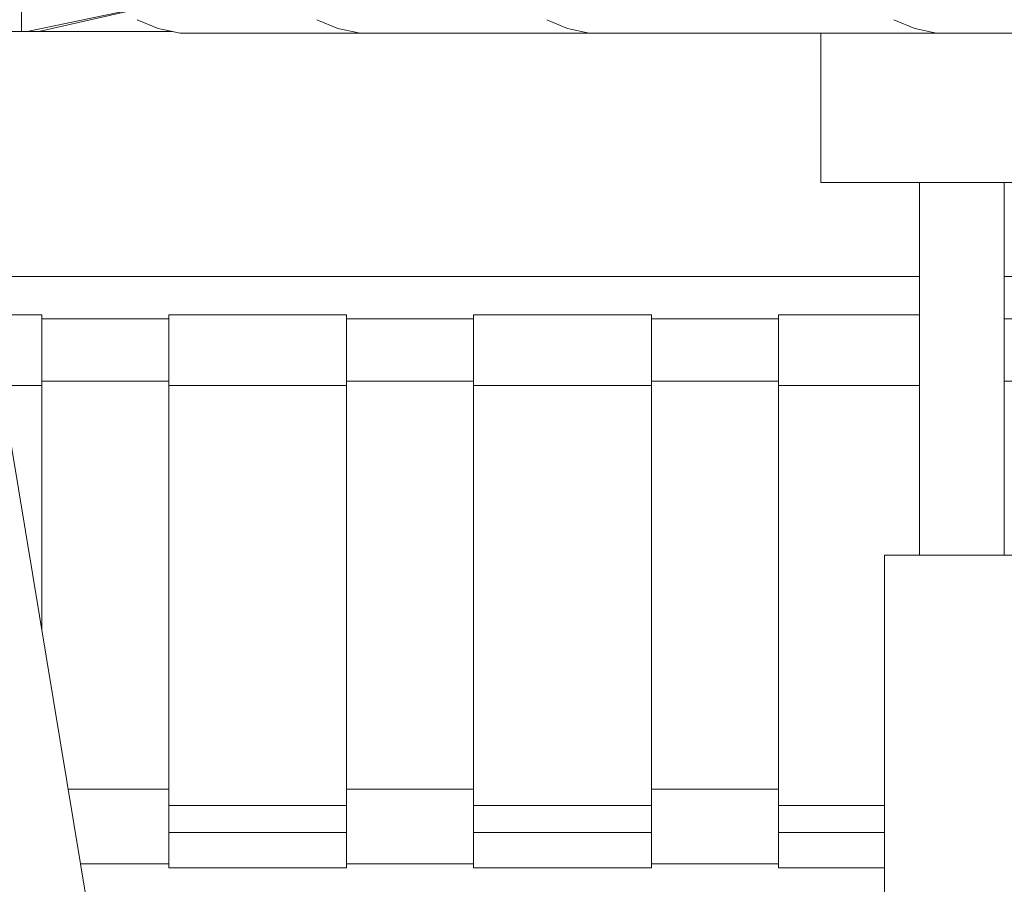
# Model space of a CAD drawing. Header units: millimetres. Extents: x -30280 to 309309, y -17460 to 4378.
# Tile 970 of 1056: x 281530 to 281794, y -13248 to -13016. Entities that reach past the tile are written whole.
import ezdxf

# ---------------------------------------------------------------- set-up
doc = ezdxf.new("R2010")
doc.units = ezdxf.units.MM
doc.header["$MEASUREMENT"] = 0
doc.linetypes.add('Wipeout_Contour', pattern=[1000, 0, -1000])
doc.layers.add('Nuevo_09_EI_Mobiliari general', color=7, linetype='Continuous')
doc.layers.add('Ventanas Archicad', color=7, linetype='Continuous')
doc.layers.add('Nuevo_09_EI_Mobiliari general_Pluma_Nº__1', color=7, linetype='Continuous', lineweight=5)

# ---------------------------------------------------------------- blocks, each defined once
blk = doc.blocks.new('Elem Sección_655_7', base_point=(301400.27, -13459.98))
at = {"color": 254, "linetype": 'Wipeout_Contour', "lineweight": 0, "ltscale": 6482594.243196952}
blk.add_wipeout([(280989.16, -12559.98), (280989.16, -13359.98), (281507.37, -13359.98), (281518.08, -13330.03), (281570.76, -13306.98), (281761.54, -13306.98), (281761.54, -13159.98), (281771.01, -13159.98), (281771.01, -13059.98), (281744.51, -13059.98), (281744.51, -13019.98), (281572.66, -13019.98), (281566.73, -13018.76), (281561.07, -13016.37), (281555.86, -13012.87), (281551.24, -13008.37), (281547.37, -13003.01), (281544.36, -12996.94), (281542.3, -12990.37), (281541.65, -12985.97), (281543.66, -12884.54), (281513.66, -12643.43), (281490.74, -12559.98)], dxfattribs=at).dxf.layer = 'Ventanas Archicad'
blk = doc.blocks.new('Elem Sección_736_7', base_point=(301400.27, -13459.98))
at = {"color": 254, "linetype": 'Wipeout_Contour', "lineweight": 0, "ltscale": 1127578.442397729}
blk.add_wipeout([(281566.73, -13018.76), (281572.66, -13019.98), (281620.87, -13019.98), (281614.94, -13018.76)], dxfattribs=at).dxf.layer = 'Nuevo_09_EI_Mobiliari general'
at = {"color": 254, "linetype": 'Wipeout_Contour', "lineweight": 0, "ltscale": 1128212.834466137}
blk.add_wipeout([(281744.51, -13059.98), (281758.72, -13059.98), (281758.72, -13019.98), (281744.51, -13019.98)], dxfattribs=at).dxf.layer = 'Nuevo_09_EI_Mobiliari general'
at = {"color": 254, "linetype": 'Wipeout_Contour', "lineweight": 0, "ltscale": 1128304.206900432}
blk.add_wipeout([(281761.54, -13306.98), (281769.36, -13306.98), (281769.36, -13159.98), (281761.54, -13159.98)], dxfattribs=at).dxf.layer = 'Nuevo_09_EI_Mobiliari general'
at = {"layer": 'Nuevo_09_EI_Mobiliari general_Pluma_Nº__1', "color": 7, "linetype": 'Continuous', "lineweight": 5}
for p, q in [((281744.51, -13059.98), (281744.51, -13019.98)), ((281761.54, -13306.98), (281761.54, -13159.98))]:
    blk.add_line(p, q, dxfattribs=at)
at = {"color": 254, "linetype": 'Wipeout_Contour', "lineweight": 0, "ltscale": 1127554.955764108}
blk.add_wipeout([(281561.07, -13016.37), (281566.73, -13018.76), (281614.94, -13018.76), (281609.28, -13016.37)], dxfattribs=at).dxf.layer = 'Nuevo_09_EI_Mobiliari general'
at = {"color": 254, "linetype": 'Wipeout_Contour', "lineweight": 0, "ltscale": 1128297.293224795}
blk.add_wipeout([(281758.72, -13059.98), (281786.78, -13059.98), (281786.78, -13019.98), (281758.72, -13019.98)], dxfattribs=at).dxf.layer = 'Nuevo_09_EI_Mobiliari general'
at = {"layer": 'Nuevo_09_EI_Mobiliari general_Pluma_Nº__1', "color": 7, "linetype": 'Continuous', "lineweight": 5}
blk.add_line((281744.51, -13059.98), (281758.72, -13059.98), dxfattribs=at)
at = {"color": 254, "linetype": 'Wipeout_Contour', "lineweight": 0, "ltscale": 8457148.298866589}
blk.add_wipeout([(281538.59, -12526.51), (281530, -12527.38), (281561.87, -12643.43), (281591.87, -12884.54), (281589.85, -12985.97), (281590.51, -12990.37), (281592.57, -12996.94), (281595.58, -13003.01), (281599.45, -13008.37), (281604.06, -13012.87), (281609.28, -13016.37), (281614.94, -13018.76), (281620.87, -13019.98), (281682.39, -13019.98), (281676.54, -13018.76), (281670.96, -13016.37), (281665.82, -13012.87), (281662.9, -13009.98), (281621.62, -13009.98), (281617.17, -13009.06), (281612.93, -13007.27), (281609.02, -13004.64), (281605.56, -13001.27), (281602.65, -12997.25), (281600.4, -12992.7), (281598.85, -12987.77), (281598.36, -12984.48), (281599.46, -12928.85), (281600.2, -12881.64), (281570.4, -12642.31)], dxfattribs=at).dxf.layer = 'Nuevo_09_EI_Mobiliari general'
at = {"color": 254, "linetype": 'Wipeout_Contour', "lineweight": 0, "ltscale": 1128404.250908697}
blk.add_wipeout([(281786.78, -13059.98), (281812.25, -13059.98), (281812.25, -13019.98), (281786.78, -13019.98)], dxfattribs=at).dxf.layer = 'Nuevo_09_EI_Mobiliari general'
at = {"color": 254, "linetype": 'Wipeout_Contour', "lineweight": 0, "ltscale": 1128311.834822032}
blk.add_wipeout([(281771.01, -13159.98), (281775.27, -13159.98), (281775.27, -13059.98), (281771.01, -13059.98)], dxfattribs=at).dxf.layer = 'Nuevo_09_EI_Mobiliari general'
at = {"layer": 'Nuevo_09_EI_Mobiliari general_Pluma_Nº__1', "color": 7, "linetype": 'Continuous', "lineweight": 5}
for p, q in [((281566.73, -13018.76), (281561.07, -13016.37)), ((281614.94, -13018.76), (281609.28, -13016.37)), ((281572.66, -13019.98), (281566.73, -13018.76)), ((281620.87, -13019.98), (281614.94, -13018.76)), ((281620.87, -13019.98), (281572.66, -13019.98)), ((281623.88, -13019.98), (281620.87, -13019.98)), ((281682.39, -13019.98), (281623.88, -13019.98))]:
    blk.add_line(p, q, dxfattribs=at)
at = {"color": 254, "linetype": 'Wipeout_Contour', "lineweight": 0, "ltscale": 1128337.172160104}
blk.add_wipeout([(281775.27, -13159.98), (281783.69, -13159.98), (281783.69, -13059.98), (281775.27, -13059.98)], dxfattribs=at).dxf.layer = 'Nuevo_09_EI_Mobiliari general'
at = {"color": 254, "linetype": 'Wipeout_Contour', "lineweight": 0, "ltscale": 1128369.259095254}
blk.add_wipeout([(281783.69, -13159.98), (281791.33, -13159.98), (281791.33, -13059.98), (281783.69, -13059.98)], dxfattribs=at).dxf.layer = 'Nuevo_09_EI_Mobiliari general'
at = {"layer": 'Nuevo_09_EI_Mobiliari general_Pluma_Nº__1', "color": 7, "linetype": 'Continuous', "lineweight": 5}
blk.add_line((281758.72, -13059.98), (281786.78, -13059.98), dxfattribs=at)
at = {"color": 254, "linetype": 'Wipeout_Contour', "lineweight": 0, "ltscale": 1128389.29953572}
blk.add_wipeout([(281791.33, -13159.98), (281793.72, -13159.98), (281793.72, -13059.98), (281791.33, -13059.98)], dxfattribs=at).dxf.layer = 'Nuevo_09_EI_Mobiliari general'
at = {"color": 254, "linetype": 'Wipeout_Contour', "lineweight": 0, "ltscale": 1128350.657736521}
blk.add_wipeout([(281769.36, -13306.98), (281784.79, -13306.98), (281784.79, -13159.98), (281769.36, -13159.98)], dxfattribs=at).dxf.layer = 'Nuevo_09_EI_Mobiliari general'
at = {"layer": 'Nuevo_09_EI_Mobiliari general_Pluma_Nº__1', "color": 7, "linetype": 'Continuous', "lineweight": 5}
for p, q in [((281771.01, -13159.98), (281771.01, -13059.98)), ((281786.78, -13059.98), (281812.25, -13059.98)), ((281761.54, -13159.98), (281769.36, -13159.98))]:
    blk.add_line(p, q, dxfattribs=at)
at = {"color": 254, "linetype": 'Wipeout_Contour', "lineweight": 0, "ltscale": 1128409.482580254}
blk.add_wipeout([(281784.79, -13159.98), (281784.79, -13306.98), (281798.8, -13306.98), (281798.8, -13159.98)], dxfattribs=at).dxf.layer = 'Nuevo_09_EI_Mobiliari general'
at = {"layer": 'Nuevo_09_EI_Mobiliari general_Pluma_Nº__1', "color": 7, "linetype": 'Continuous', "lineweight": 5}
for p, q in [((281793.72, -13159.98), (281793.72, -13059.98)), ((281769.36, -13159.98), (281784.79, -13159.98)), ((281784.79, -13159.98), (281798.8, -13159.98))]:
    blk.add_line(p, q, dxfattribs=at)
blk = doc.blocks.new('Elem Sección_737_7', base_point=(301400.27, -13459.98))
at = {"color": 254, "linetype": 'Wipeout_Contour', "lineweight": 0, "ltscale": 1128106.858548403}
blk.add_wipeout([(281676.54, -13018.76), (281682.39, -13019.98), (281775.55, -13019.98), (281769.7, -13018.76)], dxfattribs=at).dxf.layer = 'Nuevo_09_EI_Mobiliari general'
at = {"color": 254, "linetype": 'Wipeout_Contour', "lineweight": 0, "ltscale": 1128083.696505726}
blk.add_wipeout([(281670.96, -13016.37), (281676.54, -13018.76), (281769.7, -13018.76), (281764.12, -13016.37)], dxfattribs=at).dxf.layer = 'Nuevo_09_EI_Mobiliari general'
at = {"layer": 'Nuevo_09_EI_Mobiliari general_Pluma_Nº__1', "color": 7, "linetype": 'Continuous', "lineweight": 5}
for p, q in [((281676.54, -13018.76), (281670.96, -13016.37)), ((281682.39, -13019.98), (281676.54, -13018.76))]:
    blk.add_line(p, q, dxfattribs=at)
at = {"color": 254, "linetype": 'Wipeout_Contour', "lineweight": 0, "ltscale": 7615567.117672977}
blk.add_wipeout([(281694.42, -12526.51), (281685.95, -12527.38), (281717.37, -12643.43), (281746.96, -12884.54), (281744.97, -12985.97), (281745.62, -12990.37), (281747.65, -12996.94), (281750.61, -13003.01), (281754.43, -13008.37), (281758.98, -13012.87), (281764.12, -13016.37), (281769.7, -13018.76), (281775.55, -13019.98), (281901.66, -13019.98), (281901.66, -13009.98), (281776.29, -13009.98), (281771.9, -13009.06), (281767.72, -13007.27), (281763.86, -13004.64), (281760.45, -13001.27), (281757.59, -12997.25), (281755.36, -12992.7), (281753.84, -12987.77), (281753.36, -12984.48), (281754.44, -12928.85), (281755.17, -12881.64), (281725.79, -12642.31)], dxfattribs=at).dxf.layer = 'Nuevo_09_EI_Mobiliari general'
at = {"layer": 'Nuevo_09_EI_Mobiliari general_Pluma_Nº__1', "color": 7, "linetype": 'Continuous', "lineweight": 5}
for p, q in [((281769.7, -13018.76), (281764.12, -13016.37)), ((281775.55, -13019.98), (281769.7, -13018.76)), ((281775.55, -13019.98), (281682.39, -13019.98)), ((281778.52, -13019.98), (281775.55, -13019.98)), ((281901.66, -13019.98), (281778.52, -13019.98))]:
    blk.add_line(p, q, dxfattribs=at)
blk = doc.blocks.new('Elem Sección_828_7', base_point=(301400.27, -13459.98))
at = {"layer": 'Nuevo_09_EI_Mobiliari general_Pluma_Nº__1', "color": 7, "linetype": 'Continuous', "lineweight": 5}
blk.add_line((281557.51, -13312.77), (281461.99, -12736.79), dxfattribs=at)
blk = doc.blocks.new('Elem Sección_830_7', base_point=(301400.27, -13459.98))
at = {"layer": 'Nuevo_09_EI_Mobiliari general_Pluma_Nº__1', "color": 7, "linetype": 'Continuous', "lineweight": 5}
for p, q in [((281530.07, -12998.12), (281530.07, -13019.55)), ((281531.59, -13019.55), (281557.67, -13014.08)), ((281534.67, -13019.55), (281557.99, -13014.3)), ((281570.58, -13019.55), (281508.88, -13019.55)), ((281771.01, -13085.2), (281519.77, -13085.2)), ((281900.77, -13085.2), (281793.72, -13085.2)), ((281535.52, -13095.52), (281521.48, -13095.52)), ((281535.52, -13095.52), (281535.52, -13096.74)), ((281569.59, -13095.52), (281569.59, -13096.74)), ((281617.28, -13095.52), (281569.59, -13095.52)), ((281617.28, -13095.52), (281617.28, -13096.74)), ((281651.35, -13095.52), (281651.35, -13096.74)), ((281699.04, -13095.52), (281651.35, -13095.52)), ((281699.04, -13095.52), (281699.04, -13096.74)), ((281733.1, -13095.52), (281733.1, -13096.74)), ((281771.01, -13095.52), (281733.1, -13095.52)), ((281569.59, -13096.58), (281535.52, -13096.58)), ((281535.52, -13096.74), (281535.52, -13107.33)), ((281569.59, -13096.74), (281569.59, -13107.33)), ((281651.35, -13096.58), (281617.28, -13096.58)), ((281617.28, -13096.74), (281617.28, -13107.33)), ((281651.35, -13096.74), (281651.35, -13107.33)), ((281733.1, -13096.58), (281699.04, -13096.58)), ((281699.04, -13096.74), (281699.04, -13107.33)), ((281733.1, -13096.74), (281733.1, -13107.33)), ((281814.86, -13096.58), (281793.72, -13096.58)), ((281535.52, -13107.33), (281535.52, -13109.21)), ((281535.52, -13109.21), (281535.52, -13114.49)), ((281569.59, -13107.33), (281569.59, -13109.21)), ((281569.59, -13109.21), (281569.59, -13114.49)), ((281617.28, -13107.33), (281617.28, -13109.21)), ((281617.28, -13109.21), (281617.28, -13114.49)), ((281651.35, -13107.33), (281651.35, -13109.21)), ((281651.35, -13109.21), (281651.35, -13114.49)), ((281699.04, -13107.33), (281699.04, -13109.21)), ((281699.04, -13109.21), (281699.04, -13114.49)), ((281733.1, -13107.33), (281733.1, -13109.21)), ((281733.1, -13109.21), (281733.1, -13114.49)), ((281535.52, -13114.49), (281524.63, -13114.49)), ((281569.59, -13113.3), (281535.52, -13113.3)), ((281535.52, -13180.17), (281535.52, -13114.49)), ((281617.28, -13114.49), (281569.59, -13114.49)), ((281569.59, -13114.49), (281569.59, -13227.05)), ((281651.35, -13113.3), (281617.28, -13113.3)), ((281617.28, -13227.05), (281617.28, -13114.49)), ((281699.04, -13114.49), (281651.35, -13114.49)), ((281651.35, -13114.49), (281651.35, -13227.05)), ((281733.1, -13113.3), (281699.04, -13113.3)), ((281699.04, -13227.05), (281699.04, -13114.49)), ((281771.01, -13114.49), (281733.1, -13114.49)), ((281733.1, -13114.49), (281733.1, -13227.05)), ((281814.86, -13113.3), (281793.72, -13113.3)), ((281542.58, -13222.72), (281569.59, -13222.72)), ((281617.28, -13222.72), (281651.35, -13222.72)), ((281699.04, -13222.72), (281733.1, -13222.72)), ((281569.59, -13227.05), (281569.59, -13234.34)), ((281569.59, -13227.05), (281617.28, -13227.05)), ((281617.28, -13227.05), (281617.28, -13234.34)), ((281651.35, -13227.05), (281651.35, -13234.34)), ((281651.35, -13227.05), (281699.04, -13227.05)), ((281699.04, -13227.05), (281699.04, -13234.34)), ((281733.1, -13227.05), (281733.1, -13234.34)), ((281733.1, -13227.05), (281761.54, -13227.05)), ((281569.59, -13234.34), (281569.59, -13243.62)), ((281617.28, -13234.34), (281569.59, -13234.34)), ((281617.28, -13234.34), (281617.28, -13243.62)), ((281651.35, -13234.34), (281651.35, -13243.62)), ((281699.04, -13234.34), (281651.35, -13234.34)), ((281699.04, -13234.34), (281699.04, -13243.62)), ((281733.1, -13234.34), (281733.1, -13243.62)), ((281761.54, -13234.34), (281733.1, -13234.34)), ((281569.59, -13242.73), (281545.9, -13242.73)), ((281569.59, -13243.62), (281569.59, -13243.75)), ((281617.28, -13243.75), (281569.59, -13243.75)), ((281651.35, -13242.73), (281617.28, -13242.73)), ((281617.28, -13243.62), (281617.28, -13243.75)), ((281651.35, -13243.62), (281651.35, -13243.75)), ((281699.04, -13243.75), (281651.35, -13243.75)), ((281733.1, -13242.73), (281699.04, -13242.73)), ((281699.04, -13243.62), (281699.04, -13243.75)), ((281733.1, -13243.62), (281733.1, -13243.75)), ((281761.54, -13243.75), (281733.1, -13243.75))]:
    blk.add_line(p, q, dxfattribs=at)

msp = doc.modelspace()

# ---------------------------------------------------------------- block references
at = {"layer": 'Ventanas Archicad', "lineweight": 0}
msp.add_blockref('Elem Sección_655_7', (301400.27, -13459.98), dxfattribs=at)

# ---------------------------------------------------------------- next in the draw order: block references
at = {"layer": 'Nuevo_09_EI_Mobiliari general', "lineweight": 0}
msp.add_blockref('Elem Sección_736_7', (301400.27, -13459.98), dxfattribs=at)

# ---------------------------------------------------------------- next in the draw order: block references
for name in ['Elem Sección_828_7', 'Elem Sección_737_7']:
    msp.add_blockref(name, (301400.27, -13459.98), dxfattribs=at)

# ---------------------------------------------------------------- next in the draw order: block references
msp.add_blockref('Elem Sección_830_7', (301400.27, -13459.98), dxfattribs=at)

doc.saveas('drawing.dxf')
